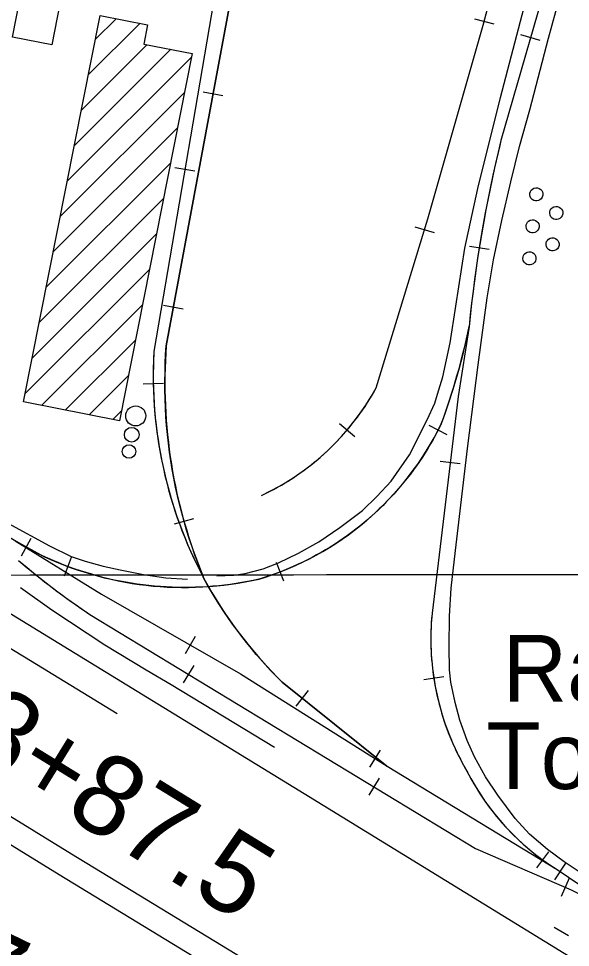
# Model space of a CAD drawing. Extents: x 3297716 to 3335574, y 688621 to 713991.
# Drawn here: x 3320173 to 3320860, y 702643 to 703800 of the extents above; entities that cross this region are included whole.
import ezdxf

# ---------------------------------------------------------------- set-up
doc = ezdxf.new("R2010")
doc.units = 0
for name, color, linetype in [('V-BLDG-OTLN', 7, 'Continuous'), ('V-DOMW-TANK', 7, 'Continuous'), ('V-GRID-MAJR', 7, 'Continuous'), ('V-RAIL-TRAK', 7, 'Continuous'), ('V-ROAD-CNTR', 7, 'Continuous'), ('V-SURV-IDEN', 7, 'Continuous'), ('V-TOPO-SHOR', 7, 'Continuous'), ('V-TOPO-TOWR-IDEN', 7, 'Continuous')]:
    doc.layers.add(name, color=color, linetype=linetype)

msp = doc.modelspace()

# ---------------------------------------------------------------- linework, layer by layer
at = {"layer": 'V-BLDG-OTLN'}
for p, q in [((3320268.4700944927, 703774.0847252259), (3320294.44109665, 703800.0557273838)), ((3320259.751886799, 703730.011178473), (3320323.9573036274, 703794.2165953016)), ((3320251.033679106, 703685.9376317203), (3320332.9022923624, 703767.8062449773)), ((3320242.315471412, 703641.8640849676), (3320362.4186979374, 703761.9673114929)), ((3320233.5972637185, 703597.790538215), (3320388.133053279, 703752.3263277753)), ((3320224.8790560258, 703553.7169914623), (3320379.4147403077, 703708.2526757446)), ((3320216.1608483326, 703509.6434447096), (3320370.696427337, 703664.179023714)), ((3320207.442640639, 703465.5698979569), (3320361.9781143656, 703620.1053716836)), ((3320198.7244329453, 703421.4963512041), (3320353.2598013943, 703576.0317196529)), ((3320190.006225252, 703377.4228044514), (3320344.5414884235, 703531.9580676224)), ((3320181.2880175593, 703333.3492576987), (3320335.8231754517, 703487.8844155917)), ((3320201.5990437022, 703318.3049447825), (3320327.104862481, 703443.8107635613)), ((3320231.1155572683, 703312.4661192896), (3320318.3865495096, 703399.7371115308)), ((3320260.6320708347, 703306.627293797), (3320309.668236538, 703355.6634595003)), ((3320290.1485844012, 703300.788468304), (3320300.949923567, 703311.5898074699))]:
    msp.add_line(p, q, dxfattribs=at)
for points in [[(3320165.518631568, 703777.1784187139), (3320175.3526119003, 703828.00031707), (3320224.29251402, 703818.53033601), (3320214.458533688, 703767.7084376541)], [(3320389, 703756.709), (3320298.487, 703299.139), (3320179.1890000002, 703322.738), (3320274.392, 703804.022), (3320333.6, 703792.309), (3320328.91, 703768.596)]]:
    msp.add_lwpolyline(points, close=True, dxfattribs=at)
at = {"layer": 'V-DOMW-TANK'}
for points in [[(3320810.298, 703584.759), (3320811.275, 703586.356), (3320812.754, 703587.8150000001), (3320814.704, 703588.914), (3320816.971, 703589.451), (3320819.299, 703589.324), (3320821.415, 703588.585), (3320823.127, 703587.411), (3320824.372, 703586.01), (3320825.267, 703584.3640000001), (3320825.794, 703582.353), (3320825.769, 703580.112), (3320825.1010000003, 703577.878), (3320823.828, 703575.926), (3320822.134, 703574.462), (3320820.262, 703573.5650000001), (3320818.429, 703573.184), (3320816.557, 703573.235), (3320814.554, 703573.7880000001), (3320812.627, 703574.929), (3320811.028, 703576.626), (3320809.973, 703578.707), (3320809.553, 703580.911), (3320809.711, 703582.981)], [(3320835.112, 703561.5430000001), (3320836.089, 703563.14), (3320837.568, 703564.598), (3320839.517, 703565.698), (3320841.784, 703566.235), (3320844.113, 703566.108), (3320846.2290000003, 703565.368), (3320847.941, 703564.1950000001), (3320849.188, 703562.794), (3320850.0810000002, 703561.148), (3320850.605, 703559.136), (3320850.583, 703556.8960000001), (3320849.915, 703554.662), (3320848.6410000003, 703552.71), (3320846.947, 703551.245), (3320845.076, 703550.348), (3320843.2430000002, 703549.97), (3320841.3710000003, 703550.019), (3320839.37, 703550.572), (3320837.441, 703551.712), (3320835.843, 703553.41), (3320834.786, 703555.491), (3320834.367, 703557.693), (3320834.524, 703559.767)], [(3320805.68, 703544.936), (3320806.657, 703546.533), (3320808.136, 703547.991), (3320810.085, 703549.089), (3320812.355, 703549.625), (3320814.681, 703549.501), (3320816.7970000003, 703548.761), (3320818.511, 703547.586), (3320819.756, 703546.187), (3320820.649, 703544.54), (3320821.173, 703542.531), (3320821.153, 703540.289), (3320820.483, 703538.054), (3320819.211, 703536.1), (3320817.5160000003, 703534.636), (3320815.644, 703533.7390000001), (3320813.811, 703533.362), (3320811.941, 703533.411), (3320809.938, 703533.962), (3320808.009, 703535.103), (3320806.407, 703536.8030000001), (3320805.355, 703538.884), (3320804.935, 703541.085), (3320805.094, 703543.158)], [(3320830.492, 703522.406), (3320831.469, 703524.003), (3320832.947, 703525.461), (3320834.897, 703526.561), (3320837.164, 703527.0970000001), (3320839.4930000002, 703526.971), (3320841.608, 703526.231), (3320843.3200000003, 703525.054), (3320844.568, 703523.657), (3320845.461, 703522.01), (3320845.985, 703519.9990000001), (3320845.9620000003, 703517.759), (3320845.2970000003, 703515.524), (3320844.023, 703513.5700000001), (3320842.327, 703512.106), (3320840.455, 703511.209), (3320838.622, 703510.832), (3320836.75, 703510.881), (3320834.75, 703511.432), (3320832.8200000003, 703512.573), (3320831.221, 703514.273), (3320830.166, 703516.354), (3320829.7460000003, 703518.555), (3320829.906, 703520.628)], [(3320801.75, 703505.1140000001), (3320802.727, 703506.712), (3320804.2060000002, 703508.17), (3320806.1550000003, 703509.27), (3320808.4220000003, 703509.806), (3320810.751, 703509.679), (3320812.867, 703508.9400000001), (3320814.5810000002, 703507.764), (3320815.826, 703506.366), (3320816.719, 703504.719), (3320817.2430000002, 703502.71), (3320817.223, 703500.4670000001), (3320816.553, 703498.233), (3320815.281, 703496.279), (3320813.585, 703494.8150000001), (3320811.714, 703493.92), (3320809.881, 703493.541), (3320808.009, 703493.59), (3320806.008, 703494.1410000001), (3320804.079, 703495.284), (3320802.4790000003, 703496.982), (3320801.424, 703499.062), (3320801.005, 703501.264), (3320801.162, 703503.337)]]:
    msp.add_lwpolyline(points, close=True, dxfattribs=at)
for centre, radius in [((3320318.776325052, 703305.340362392), 12.483840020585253), ((3320313.8243349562, 703281.9224092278), 9.133999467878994), ((3320310.44234172, 703260.9874510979), 8.441721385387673)]:
    msp.add_circle(centre, radius, dxfattribs=at)
at = {"layer": 'V-GRID-MAJR'}
msp.add_spline([(3301843.772, 703091.794), (3307096.381, 703095.232), (3312348.989, 703099.434), (3317601.597, 703104.4), (3322854.204, 703110.13), (3328106.81, 703116.6240000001), (3333359.415, 703123.882), (3333359.416, 703123.882)], degree=3, dxfattribs=at)
at = {"layer": 'V-RAIL-TRAK'}
for points in [[(3320568.3938258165, 704490.4929920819), (3320448.806064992, 703887.8061974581), (3320356.8102489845, 703392.7801875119)], [(3320880.09120242, 704017.9679371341), (3320773.653415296, 703648.2776765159), (3320772.062418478, 703642.00568906), (3320765.5464315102, 703614.17574472), (3320759.6654432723, 703586.1188008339), (3320754.1274543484, 703558.1928566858), (3320749.062464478, 703530.0559129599), (3320744.6324733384, 703501.6919696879), (3320740.5454815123, 703473.459026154), (3320736.9464887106, 703445.178082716), (3320733.9844946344, 703416.670139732), (3320720.3945218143, 703329.6393137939), (3320687.8825868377, 703059.5728539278), (3320687.799587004, 703058.704855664), (3320687.288588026, 703053.052866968), (3320686.922588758, 703047.410878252), (3320686.6165893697, 703041.7298896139), (3320686.41158978, 703036.069900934), (3320686.3235899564, 703030.403912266), (3320686.335589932, 703024.7589235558), (3320686.4365897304, 703019.09193489), (3320686.6105893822, 703013.4289462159), (3320686.928588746, 703007.77695752), (3320687.319587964, 703002.1289688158), (3320687.8265869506, 702996.474980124), (3320688.40658579, 702990.8259914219), (3320689.1145843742, 702985.2150026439), (3320689.8955828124, 702979.6090138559), (3320690.77658105, 702974.0240250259), (3320691.7745790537, 702968.4330362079), (3320692.85657689, 702962.8920472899), (3320694.02657455, 702957.3270584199), (3320695.309571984, 702951.828069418), (3320696.680569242, 702946.3070804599), (3320698.1645662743, 702940.8510913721), (3320699.719563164, 702935.4011022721), (3320701.3595598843, 702930.0001130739), (3320703.1155563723, 702924.59212389), (3320704.983552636, 702919.2501345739), (3320706.907548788, 702913.94214519), (3320708.948544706, 702908.6261558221), (3320711.0575404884, 702903.389166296), (3320713.2655360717, 702898.1721767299), (3320715.603531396, 702892.9941870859), (3320717.9795266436, 702887.87719732), (3320720.4565216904, 702882.7812075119), (3320723.06151648, 702877.723217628), (3320725.7065111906, 702872.726227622), (3320728.434505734, 702867.779237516), (3320731.2915000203, 702862.8692473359), (3320731.947498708, 702861.5532499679), (3320734.5064935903, 702856.7522595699), (3320737.1344883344, 702851.9502691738), (3320739.834482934, 702847.216278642), (3320742.632477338, 702842.535288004), (3320745.5024715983, 702837.924297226), (3320748.4564656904, 702833.3383063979), (3320751.4674596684, 702828.7933154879), (3320754.5914534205, 702824.3303244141), (3320757.772447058, 702819.9083332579), (3320761.0524404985, 702815.539341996), (3320764.388433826, 702811.2123506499), (3320767.810426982, 702806.9803591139), (3320771.289420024, 702802.789367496), (3320774.839412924, 702798.6673757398), (3320778.4884056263, 702794.598383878), (3320782.1813982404, 702790.6133918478), (3320785.958390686, 702786.6533997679), (3320789.792383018, 702782.805407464), (3320793.7123751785, 702778.9824151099), (3320797.689367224, 702775.270422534), (3320801.7233591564, 702771.5994298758), (3320805.801351, 702768.011437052), (3320809.977342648, 702764.47744412), (3320814.212334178, 702761.054450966), (3320818.4763256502, 702757.6854577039), (3320822.8383169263, 702754.3714643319), (3320827.2173081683, 702751.1544707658), (3320831.66629927, 702748.006477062), (3320836.2022901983, 702744.9534831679), (3320840.739281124, 702741.9714891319), (3320843.5052755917, 702740.2184926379)], [(3320880.09120242, 704017.9679371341), (3320773.653415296, 703648.2776765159)], [(3320475.5620114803, 703206.322560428), (3320480.5840014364, 703208.7235556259), (3320485.522991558, 703211.2265506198), (3320490.420981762, 703213.8155454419), (3320495.320971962, 703216.4765401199), (3320500.137962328, 703219.2375345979), (3320504.8849528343, 703222.072528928), (3320509.6349433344, 703224.9785231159), (3320514.300934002, 703227.9855171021), (3320518.8969248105, 703231.065510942), (3320523.48191564, 703234.245504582), (3320527.9689066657, 703237.4844981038), (3320532.427897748, 703240.7814915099), (3320536.832888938, 703244.1924846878), (3320541.1398803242, 703247.6634777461), (3320545.40687179, 703251.2214706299), (3320549.61686337, 703254.822463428), (3320553.772855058, 703258.5384559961), (3320557.8448469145, 703262.2854485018), (3320561.86183888, 703266.147440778), (3320565.7948310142, 703270.0394329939), (3320569.68682323, 703274.018425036), (3320573.479815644, 703278.05641696), (3320577.204808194, 703282.1664087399), (3320580.872800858, 703286.3214004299), (3320584.458793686, 703290.5773919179), (3320587.987786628, 703294.8773833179), (3320591.418779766, 703299.237374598), (3320594.7947730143, 703303.6403657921), (3320598.0577664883, 703308.1313568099), (3320601.265760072, 703312.667347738), (3320604.3887538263, 703317.232338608), (3320607.4427477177, 703321.87132933), (3320610.397741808, 703326.5693199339), (3320613.283736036, 703331.3393103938), (3320616.098730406, 703336.1113008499), (3320618.414725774, 703340.2652925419), (3320682.5295975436, 703550.6268718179), (3320751.3654598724, 703792.059388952), (3320798.233366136, 703969.7480335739)], [(3320618.414725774, 703340.2652925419), (3320682.5295975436, 703550.6268718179), (3320751.3654598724, 703792.059388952), (3320798.233366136, 703969.7480335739)], [(3320427.1221083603, 703889.1611947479), (3320341.485279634, 703385.5972018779), (3320341.34727991, 703383.11620684), (3320340.963280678, 703373.7862254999), (3320340.7252811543, 703364.412244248), (3320340.60728139, 703355.04126299), (3320340.729281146, 703345.6762817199), (3320340.9712806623, 703336.3143004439), (3320341.405279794, 703326.933319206), (3320341.9602786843, 703317.5553379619), (3320342.7292771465, 703308.2313566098), (3320343.619275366, 703298.910375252), (3320344.6752732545, 703289.6173938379), (3320345.925270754, 703280.305412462), (3320347.31726797, 703271.0694309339), (3320348.8532648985, 703261.788449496), (3320350.580261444, 703252.609467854), (3320352.4522577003, 703243.385486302), (3320354.5132535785, 703234.2635045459), (3320356.694249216, 703225.1435227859), (3320359.018244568, 703216.099540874), (3320361.534239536, 703207.036559), (3320364.2402341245, 703198.0745769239), (3320367.0402285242, 703189.1635947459), (3320370.033222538, 703180.232612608), (3320373.143216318, 703171.4256302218), (3320376.4212097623, 703162.64664778), (3320379.913202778, 703153.9216652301), (3320383.475195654, 703145.2936824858), (3320387.2041881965, 703136.6946996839), (3320391.1481803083, 703128.1487167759), (3320395.1621722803, 703119.7007336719), (3320399.31716397, 703111.328750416), (3320403.6881552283, 703103.010767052)], [(3320427.1221083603, 703889.1611947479), (3320341.485279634, 703385.5972018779)], [(3320631.5996994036, 702869.234234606), (3320501.0189605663, 702973.8720253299), (3320494.900972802, 702979.9690131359), (3320488.25698609, 702986.8799993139), (3320481.683999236, 702993.8909852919), (3320475.2560120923, 703000.9819711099), (3320468.921024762, 703008.2489565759), (3320462.7780370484, 703015.619941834), (3320456.733049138, 703023.043926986), (3320450.780061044, 703030.6439117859), (3320444.998072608, 703038.2738965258), (3320439.335083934, 703046.0318810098), (3320433.839094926, 703053.9428651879), (3320428.466105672, 703061.858849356), (3320423.2111161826, 703069.900833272), (3320418.124126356, 703078.0978168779), (3320413.160136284, 703086.297800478), (3320408.340145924, 703094.5777839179), (3320403.6881552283, 703103.010767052), (3320400.413161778, 703111.0097510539), (3320396.4071697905, 703121.343730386), (3320392.5311775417, 703131.73170961), (3320388.9131847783, 703142.163688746), (3320385.426191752, 703152.649667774), (3320382.1341983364, 703163.1856467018), (3320379.040204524, 703173.833625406), (3320376.136210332, 703184.468604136), (3320373.36721587, 703195.2195826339), (3320370.8522209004, 703205.952561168), (3320368.4722256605, 703216.8025394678), (3320366.345229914, 703227.6335178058), (3320364.349233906, 703238.5184960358), (3320362.54223752, 703249.3904742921), (3320360.934240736, 703260.3734523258), (3320359.580243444, 703271.3384303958), (3320358.351245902, 703282.294408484), (3320357.32224796, 703293.3633863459), (3320356.4772496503, 703304.354364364), (3320355.82725095, 703315.3953422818), (3320355.4342517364, 703326.480320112), (3320355.163252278, 703337.4922980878), (3320355.086252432, 703348.554275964), (3320355.2662520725, 703359.6612537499), (3320355.569251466, 703370.6952316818), (3320356.061250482, 703381.715209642), (3320356.8102489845, 703392.7801875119), (3320448.806064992, 703887.8061974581)], [(3320740.54648151, 703800.054372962), (3320764.7204331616, 703793.6783857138)], [(3320822.593317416, 703773.081426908), (3320798.569365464, 703779.9984130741)], [(3320402.8311569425, 703708.831555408), (3320427.4101077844, 703704.2645645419)], [(3320392.3361779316, 703610.052752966), (3320367.6902272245, 703614.244744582)], [(3320666.4986296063, 703540.903891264), (3320690.412581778, 703533.61590584)], [(3320758.9824446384, 703512.5679479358), (3320734.2824940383, 703516.4249402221)], [(3319832.8802968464, 703353.8362653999), (3319836.67328926, 703350.978271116), (3319760.9602302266, 703421.7916846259), (3319748.0807677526, 703446.059768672), (3319841.77827905, 703347.2862784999), (3319847.01326858, 703343.669285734), (3319852.26325808, 703340.13129281), (3319857.589247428, 703336.7272996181), (3319858.246246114, 703336.289300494), (3320169.761623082, 703149.1866747), (3320196.3515699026, 703134.19170469), (3320168.5946254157, 703149.8876732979), (3320276.169410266, 703083.328806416), (3320449.2410641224, 702983.979005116), (3320632.138698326, 702868.8952352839)], [(3320353.4992556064, 703443.377086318), (3320378.0782064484, 703438.8100954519)], [(3320733.9844946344, 703416.670139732), (3320732.0774984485, 703407.54115799), (3320728.8555048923, 703393.2761865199), (3320725.290512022, 703379.0492149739), (3320721.59651941, 703364.9592431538), (3320717.6385273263, 703350.877271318), (3320713.33653593, 703336.8332994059), (3320708.90654479, 703322.9263272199), (3320704.2405541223, 703309.1063548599), (3320699.2315641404, 703295.3243824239), (3320698.260566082, 703293.308386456), (3320695.322571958, 703287.505398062), (3320692.3175779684, 703281.797409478), (3320689.219584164, 703276.139420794), (3320686.004590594, 703270.4844321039), (3320682.67659725, 703264.950443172), (3320679.3016040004, 703259.4414541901), (3320675.7876110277, 703254.00646506), (3320672.192618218, 703248.5854759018), (3320668.519625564, 703243.295486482), (3320664.7186331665, 703238.0454969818), (3320660.8596408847, 703232.8555073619), (3320656.9096487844, 703227.7145176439), (3320652.844656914, 703222.694527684), (3320648.698665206, 703217.6885376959), (3320644.484673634, 703212.7785475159), (3320640.167682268, 703207.9535571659), (3320635.7836910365, 703203.2245666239), (3320631.3066999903, 703198.5455759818), (3320626.7727090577, 703193.9265852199), (3320622.1257183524, 703189.427594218), (3320617.4207277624, 703184.9896030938), (3320612.612737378, 703180.6366118), (3320607.748747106, 703176.3436203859), (3320602.805756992, 703172.18162871), (3320597.8057669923, 703168.0806369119), (3320592.738777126, 703164.075644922), (3320587.5687874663, 703160.1556527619), (3320582.365797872, 703156.3416603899), (3320577.0708084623, 703152.5776679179), (3320571.7338191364, 703148.9556751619), (3320566.3038299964, 703145.3836823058), (3320560.8308409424, 703141.952689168), (3320555.300852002, 703138.5826959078), (3320549.738863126, 703135.3187024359), (3320544.0738744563, 703132.140708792), (3320538.365885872, 703129.104714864), (3320532.63689733, 703126.1387207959), (3320526.8049089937, 703123.2587265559), (3320520.9759206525, 703120.4957320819), (3320515.0799324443, 703117.827737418), (3320509.104944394, 703115.292742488), (3320503.143956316, 703112.837747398), (3320497.115968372, 703110.4797521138), (3320491.009980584, 703108.252756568), (3320484.91699277, 703106.10676086), (3320478.7930050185, 703104.068764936), (3320472.590017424, 703102.1607687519), (3320472.2140181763, 703102.0627689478), (3320465.1550322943, 703100.5217720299), (3320458.021046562, 703099.1097748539), (3320450.8870608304, 703097.7917774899), (3320443.7140751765, 703096.5847799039), (3320436.5400895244, 703095.564781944), (3320429.309103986, 703094.6177838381), (3320422.096118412, 703093.8007854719), (3320414.863132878, 703093.1337868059), (3320407.6481473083, 703092.5957878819), (3320400.3951618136, 703092.1697887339), (3320393.1421763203, 703091.8367893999), (3320385.886190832, 703091.690789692), (3320378.6312053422, 703091.6367897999), (3320371.3552198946, 703091.7307896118), (3320364.079234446, 703091.9187892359), (3320356.8392489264, 703092.2747885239), (3320349.5982634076, 703092.722787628), (3320342.3742778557, 703093.30178647), (3320335.131292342, 703094.0297850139), (3320327.943306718, 703094.8697833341), (3320320.71732117, 703095.820781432), (3320313.565335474, 703096.920779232), (3320306.3743498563, 703098.132776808), (3320299.2563640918, 703099.493774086), (3320292.138378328, 703100.947771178), (3320285.0753924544, 703102.5137680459), (3320277.99240662, 703104.2287646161), (3320270.98242064, 703106.093760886), (3320264.009434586, 703108.0327570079), (3320257.01744857, 703110.1197528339), (3320250.11746237, 703112.3017484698), (3320243.2344761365, 703114.613743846), (3320236.38748983, 703117.092738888), (3320229.614503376, 703119.628733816), (3320222.8595168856, 703122.2947284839), (3320216.140530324, 703125.128722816), (3320209.4955436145, 703128.0197170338), (3320202.9055567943, 703131.02171103), (3320196.3515699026, 703134.19170469)], [(3320733.9844946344, 703416.670139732), (3320720.3945218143, 703329.6393137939), (3320687.8825868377, 703059.5728539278)], [(3319858.246246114, 703336.289300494), (3320169.761623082, 703149.1866747), (3320196.3515699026, 703134.19170469)], [(3320353.2312561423, 703345.74128159), (3320328.2403061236, 703345.095282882)], [(3320572.4598176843, 703295.7353816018), (3320591.579779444, 703279.6294138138)], [(3320706.514549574, 703281.9384091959), (3320684.209594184, 703293.228386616)], [(3320722.8545168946, 703245.4874820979), (3320698.033566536, 703248.4754761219)], [(3320366.893228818, 703170.863631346), (3320391.010180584, 703177.4496181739)], [(3320176.388609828, 703131.120710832), (3320188.693585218, 703152.88166731)], [(3320168.5946254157, 703149.8876732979), (3320276.169410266, 703083.328806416), (3320449.2410641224, 702983.979005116), (3320632.138698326, 702868.8952352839), (3320843.5052755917, 702740.2184926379), (3320944.882072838, 702671.6586297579)], [(3320229.91750277, 703106.1677607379), (3320238.6834852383, 703129.580713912)], [(3320172.918616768, 703125.1817227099), (3320181.010600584, 703118.4107362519), (3320193.953574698, 703107.7987574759), (3320207.1375483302, 703097.3737783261), (3320220.6145213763, 703087.2157986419), (3320234.1194943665, 703077.270818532), (3320247.783467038, 703067.56683794), (3320261.7424391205, 703058.1288568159), (3320742.14147832, 702766.6634397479), (3320861.045240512, 702715.0025430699)], [(3320503.4179557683, 703099.5227740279), (3320494.308973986, 703122.8037274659)], [(3320261.7424391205, 703058.1288568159), (3320742.14147832, 702766.6634397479), (3320861.045240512, 702715.0025430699), (3320921.2861200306, 702684.3776043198), (3320983.759995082, 702650.7016716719)], [(3320392.9491767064, 703030.7059116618), (3320380.5032015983, 703009.023955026)], [(3320391.051180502, 702994.2959844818), (3320378.083206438, 702972.92202723)], [(3320702.4055577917, 702980.525012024), (3320677.71160718, 702976.6290198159)], [(3320501.0189605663, 702973.8720253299), (3320631.5996994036, 702869.234234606)], [(3320518.433925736, 702943.898085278), (3320534.0668944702, 702963.408046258)], [(3320623.4117157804, 702889.1551947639), (3320610.097742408, 702867.9952370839)], [(3320632.138698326, 702868.8952352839), (3320843.5052755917, 702740.2184926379), (3320944.882072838, 702671.6586297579)], [(3320621.88671883, 702854.244264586), (3320608.9197447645, 702832.870307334)], [(3320832.8252969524, 702762.545447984), (3320818.023326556, 702742.3984882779)], [(3320854.125254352, 702748.126476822), (3320840.120282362, 702727.4175182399)], [(3320858.7962450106, 702729.6085138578), (3320848.834264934, 702706.679559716)]]:
    msp.add_lwpolyline(points, dxfattribs=at)
for centre, radius, start, end in [((3322363.91940877, 703256.7015905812), 1637.7660886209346, 166.16707824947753, 174.39471436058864), ((3319913.3372751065, 703586.0507323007), 837.9448932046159, 339.6990362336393, 348.3379945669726), ((3320877.582103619, 703355.4634787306), 536.9430565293, 176.7828111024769, 208.04510554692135), ((3320988.8169805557, 703346.3474921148), 633.7101103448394, 175.79811089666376, 202.58089978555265), ((3320339.988013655, 703494.06411761), 318.08098436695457, 295.22821353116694, 331.0843857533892), ((3320365.616904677, 703457.2164472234), 370.8204170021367, 286.76681378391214, 334.1142721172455), ((3320379.6336591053, 703507.665944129), 416.02323462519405, 243.86054895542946, 282.91117673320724), ((3320796.462497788, 703858.8218310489), 962.8264537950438, 229.63775391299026, 236.2641594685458), ((3320887.0813388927, 703366.0921419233), 550.3460546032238, 208.55676168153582, 225.45332279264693), ((3321010.893242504, 703027.7138560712), 324.5780020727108, 174.36705122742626, 210.5222928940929), ((3321009.5280930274, 703004.7711042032), 312.33273711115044, 207.02178647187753, 237.88920869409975)]:
    msp.add_arc(centre, radius, start, end, dxfattribs=at)
at = {"layer": 'V-ROAD-CNTR'}
for points in [[(3321076.228810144, 702498.4639761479), (3320528.565905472, 702834.626303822), (3320060.559841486, 703121.178730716), (3319796.54836951, 703267.394438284)], [(3319870.399221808, 703227.380518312), (3319772.919416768, 703071.0268310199), (3319770.4814216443, 703053.655865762), (3319770.6614212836, 703037.7028976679), (3319774.545413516, 703024.1519247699), (3319781.8363989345, 703011.0459509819), (3319796.1283703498, 702997.3359784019), (3320223.306515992, 702734.205504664), (3320689.883582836, 702449.876073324)], [(3319895.857170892, 703211.508550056), (3319801.7433591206, 703060.554851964), (3319800.505361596, 703051.7298696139), (3319800.61336138, 703042.0828889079), (3319802.435357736, 703035.727901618), (3319805.8603508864, 703029.57191393), (3319814.586333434, 703021.1999306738), (3320238.978484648, 702759.7854535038), (3320705.6645512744, 702475.390022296)]]:
    msp.add_lwpolyline(points, dxfattribs=at)
at = {"layer": 'V-TOPO-SHOR'}
msp.add_line((3320857.6010000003, 702657.9), (3320840.007, 702668.324), dxfattribs=at)
for points in [[(3320877.145, 702733.2170000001), (3320852.504, 702750.049), (3320831.569, 702765.4400000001), (3320809.162, 702784.1900000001), (3320791.35, 702803.742), (3320769.685, 702832.8150000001), (3320754.216, 702855.634), (3320740.869, 702880.818), (3320731.469, 702901.081), (3320722.271, 702926.171), (3320716.453, 702948.359), (3320711.294, 702973.689), (3320709.543, 702989.051), (3320709.082, 703017.768), (3320709.475, 703055.914), (3320711.566, 703090.587), (3320717.0840000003, 703137.504), (3320731.897, 703264.9), (3320745.352, 703368.8420000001), (3320756.3170000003, 703452.468), (3320764.526, 703499.622), (3320774.633, 703548.579), (3320785.864, 703596.979), (3320796.778, 703640.893), (3320809.592, 703686.495), (3320832.984, 703775.897), (3320860.3680000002, 703876.085)], [(3320419.841, 703106.1), (3320441.007, 703106.86), (3320454.8910000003, 703108.91), (3320477.355, 703114.97), (3320496.506, 703122.335), (3320521.588, 703134.361), (3320546.661, 703148.371), (3320573.038, 703166.357), (3320601.386, 703187.658), (3320619.167, 703204.941), (3320636.937, 703224.211), (3320659.94, 703256.733), (3320681.565, 703300.497), (3320691.394, 703321.05), (3320694.648, 703332.312), (3320701.161, 703354.1730000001), (3320710.225, 703396.556), (3320717.289, 703442.237), (3320728.858, 703514.398), (3320745.049, 703588.568), (3320772.965, 703701.823), (3320804.818, 703822.3740000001)], [(3320069.318, 703226.846), (3320159.546, 703171.698), (3320211.279, 703143.493), (3320238.464, 703130.39), (3320255.6920000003, 703124.5160000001), (3320278.216, 703118.007), (3320299.404, 703113.475), (3320328.541, 703107.657), (3320356.345, 703103.817), (3320383.477, 703101.961)], [(3320295.669, 702934.167), (3320180.188, 703004.784), (3320030.492, 703095.305), (3319937.1520000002, 703153.841), (3319909.4220000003, 703165.484)], [(3320491.636, 702892.215), (3320415.532, 702938.322), (3320362.769, 702970.465), (3320332.0130000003, 702988.76), (3320280.225, 703019.816), (3320214.1950000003, 703063.42), (3320175.394, 703091.259)]]:
    msp.add_lwpolyline(points, dxfattribs=at)

# ---------------------------------------------------------------- texts
at = {"layer": 'V-SURV-IDEN'}
for s, rotation, p in [('3868+87.5', 328.40650236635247, (3319907.4721683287, 703006.3701653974)), ('3870+12.4', 334.0687474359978, (3319949.613224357, 702652.8376760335))]:
    msp.add_text(s, height=100.00000000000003, rotation=rotation, dxfattribs=at).set_placement(p)
at = {"layer": 'V-TOPO-TOWR-IDEN'}
for s, height, p in [('Radio', 82.99983200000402, (3320775.877105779, 702949.4560400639)), ('Tower', 82.999998, (3320755.3859463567, 702840.6539671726))]:
    msp.add_text(s, height=height, dxfattribs=at).set_placement(p)

doc.saveas('drawing.dxf')
